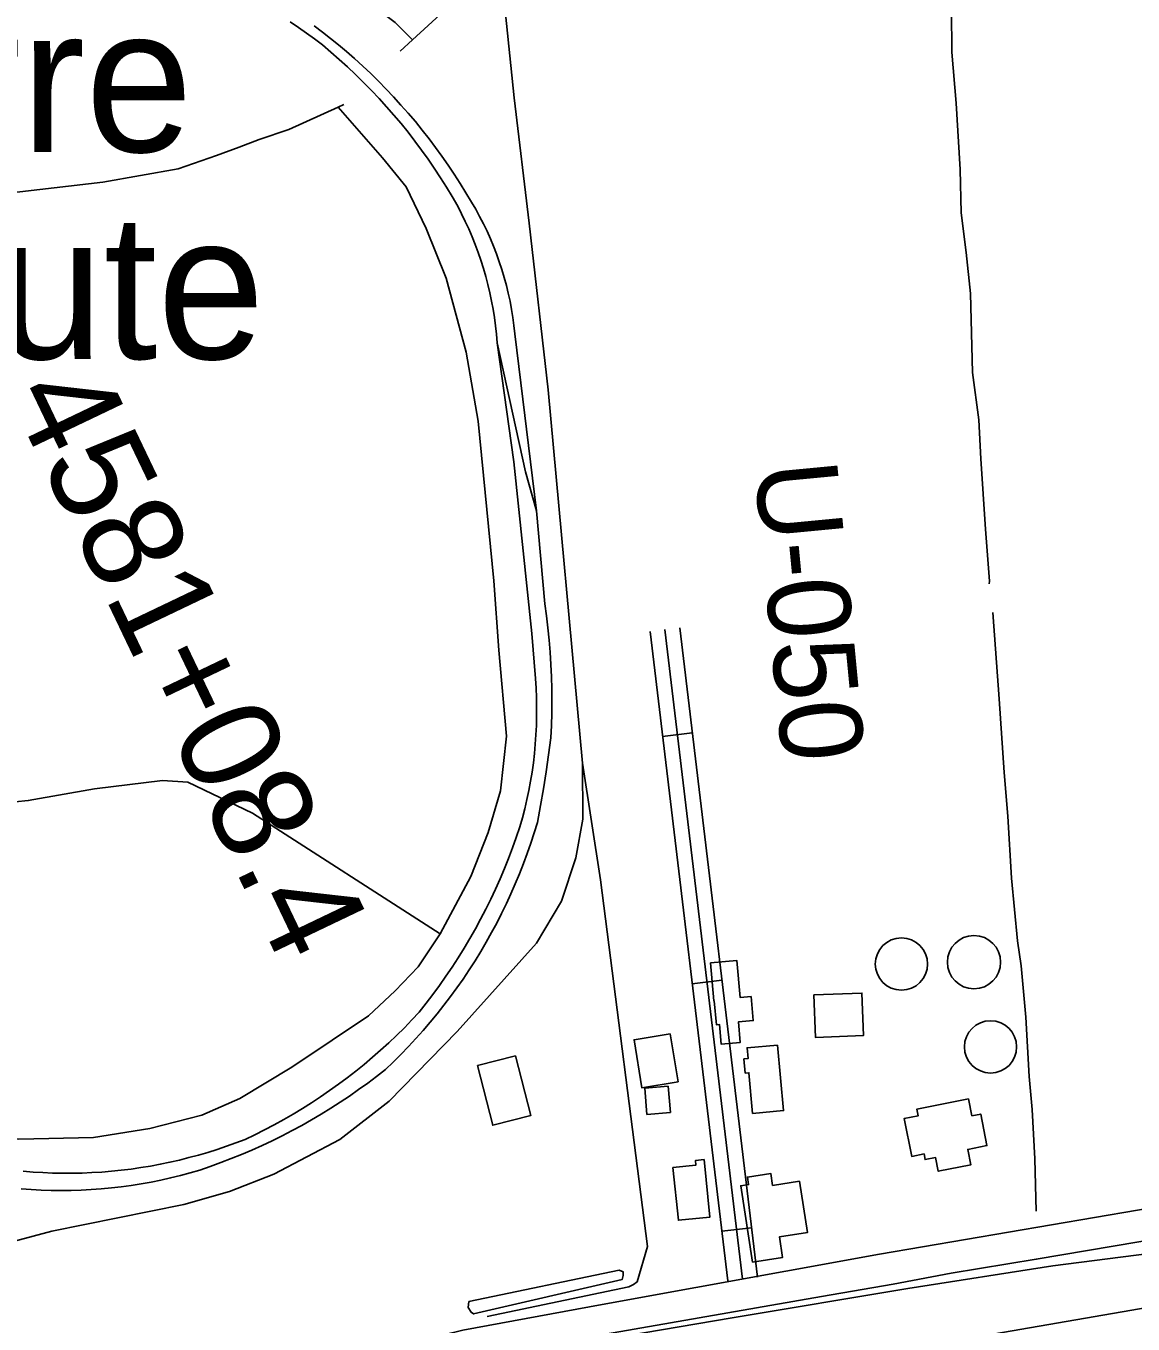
# Model space of a CAD drawing. Extents: x 3508733 to 3546731, y 546897 to 572481.
# Drawn here: x 3518107 to 3519217, y 566587 to 567889 of the extents above; entities that cross this region are included whole.
import ezdxf

# ---------------------------------------------------------------- set-up
doc = ezdxf.new("R2010")
doc.units = 0
for name, color, linetype in [('V-BLDG-OTLN', 7, 'Continuous'), ('V-DOMW-TANK', 7, 'Continuous'), ('V-GRID-MAJR', 7, 'Continuous'), ('V-LEVE-TOET', 7, 'Continuous'), ('V-RAIL-TRAK', 7, 'Continuous'), ('V-RIVR-RANG-IDEN', 7, 'Continuous'), ('V-ROAD-CNTR', 7, 'Continuous'), ('V-SITE-VEGE', 7, 'Continuous'), ('V-SURV-IDEN', 7, 'Continuous'), ('V-SURV-LINE', 7, 'Continuous'), ('V-TOPO-GNAM-IDEN', 7, 'Continuous'), ('V-TOPO-SHOR', 7, 'Continuous')]:
    doc.layers.add(name, color=color, linetype=linetype)

msp = doc.modelspace()

# ---------------------------------------------------------------- linework, layer by layer
at = {"layer": 'V-BLDG-OTLN'}
for points in [[(3518793.3, 566949.7), (3518819.7, 566952.2), (3518823.3, 566914.8), (3518834.1, 566915.8), (3518836.4, 566891.8), (3518821.4, 566890.4), (3518823.3, 566869.9), (3518804.2, 566868.1), (3518802.4, 566887.9), (3518799.3, 566887.7), (3518797, 566911.7), (3518796.9, 566911.7)], [(3518897.2, 566917.6), (3518945.3, 566919.4), (3518946.9, 566876.7), (3518898.8, 566874.8)], [(3518753.1, 566878.5), (3518760.9, 566830.4), (3518724.5, 566824.5), (3518716.8, 566872.6)], [(3518860.8, 566867.3), (3518866.7, 566801.5), (3518835.6, 566798.7), (3518831.9, 566839.5), (3518828.3, 566839.2), (3518827, 566853.3), (3518831.1, 566853.7), (3518830.1, 566864.5)], [(3518597.9, 566856.4), (3518613.2, 566796.6), (3518575, 566786.8), (3518559.7, 566846.7)], [(3518751, 566826), (3518753.2, 566799.6), (3518729.6, 566797.7), (3518727.5, 566824.1)], [(3519052.4, 566813.2), (3519055.7, 566796.3), (3519064.5, 566798), (3519070.7, 566766.4), (3519051.5, 566762.6), (3519054.6, 566747), (3519021.9, 566740.6), (3519019.2, 566754.3), (3519008.8, 566752.3), (3519007.7, 566758), (3518995.4, 566755.6), (3518987.9, 566793.7), (3519001.8, 566796.4), (3519000.5, 566803)], [(3518787, 566752.3), (3518792.8, 566694.7), (3518761.2, 566691.5), (3518755.8, 566744.3), (3518778.7, 566746.6), (3518778.3, 566751.4)], [(3518835.7, 566649.6), (3518823.8, 566726.1), (3518831.6, 566727.3), (3518830.4, 566734.8), (3518853.9, 566738.5), (3518855.8, 566726.4), (3518882.6, 566730.6), (3518890.6, 566679.2), (3518862.5, 566674.8), (3518865.7, 566654.3)]]:
    msp.add_lwpolyline(points, close=True, dxfattribs=at)
at = {"layer": 'V-DOMW-TANK'}
for centre, radius in [((3518985, 566948.5), 26.2), ((3519057.8, 566950.4), 26.7), ((3519074.4, 566865.4), 26.2)]:
    msp.add_circle(centre, radius, dxfattribs=at)
at = {"layer": 'V-GRID-MAJR'}
msp.add_spline([(3518190.9, 552332.1), (3518151.2, 558391.1), (3518111.6, 564452), (3518071.9, 570513), (3518071.9, 570514.9)], degree=3, dxfattribs=at)
at = {"layer": 'V-LEVE-TOET'}
for points in [[(3519137, 566645.7), (3519372.1, 566675.9)], [(3517635.1, 566318.5), (3517790.5, 566358.3), (3518043.7, 566418.8), (3518393.6, 566500.4), (3518604.4, 566557.7), (3518815.3, 566593.7), (3518991.4, 566623), (3519137, 566645.7)]]:
    msp.add_lwpolyline(points, dxfattribs=at)
at = {"layer": 'V-RAIL-TRAK'}
for points in [[(3518579.4, 567571.8), (3518578.7, 567580.2), (3518577.8, 567588.6), (3518576.6, 567596.9), (3518575.3, 567605.3), (3518573.8, 567613.6), (3518572.1, 567621.8), (3518570.1, 567630.1), (3518568, 567638.2), (3518565.6, 567646.3), (3518563.1, 567654.4), (3518560.3, 567662.4), (3518557.4, 567670.3), (3518554.2, 567678.1), (3518550.9, 567685.9), (3518547.4, 567693.5), (3518543.7, 567701.1), (3518539.8, 567708.6), (3518534.2, 567718.3), (3518528.4, 567727.9), (3518522.5, 567737.3), (3518516.3, 567746.7), (3518510, 567755.9), (3518503.5, 567765), (3518496.8, 567774), (3518490, 567782.8), (3518483, 567791.5), (3518475.8, 567800.1), (3518468.4, 567808.5), (3518460.9, 567816.8), (3518453.3, 567824.9), (3518445.4, 567832.9), (3518437.4, 567840.7), (3518429.3, 567848.4), (3518421, 567855.9), (3518412.6, 567863.3), (3518404, 567870.4), (3518396.1, 567876.5), (3518388.1, 567882.3), (3518380, 567888), (3518371.7, 567893.5)], [(3518597.1, 567580.7), (3518596.2, 567588.9), (3518595.1, 567597), (3518593.8, 567605.2), (3518592.3, 567613.3), (3518590.5, 567621.3), (3518588.6, 567629.3), (3518586.4, 567637.3), (3518584.1, 567645.2), (3518581.5, 567653), (3518578.7, 567660.8), (3518575.7, 567668.5), (3518572.6, 567676.1), (3518569.2, 567683.6), (3518565.6, 567691), (3518561.8, 567698.4), (3518557.9, 567705.6), (3518553.7, 567712.7), (3518548.1, 567722.1), (3518542.4, 567731.5), (3518536.4, 567740.7), (3518530.3, 567749.8), (3518524, 567758.8), (3518517.6, 567767.7), (3518511, 567776.4), (3518504.2, 567785.1), (3518497.3, 567793.6), (3518490.2, 567801.9), (3518482.9, 567810.2), (3518475.5, 567818.3), (3518468, 567826.2), (3518460.3, 567834.1), (3518452.5, 567841.7), (3518444.5, 567849.3), (3518436.4, 567856.7), (3518428.1, 567863.9), (3518420.3, 567870.5), (3518412.3, 567877), (3518404.2, 567883.3), (3518395.9, 567889.5)], [(3518579.4, 567571.8), (3518596, 567452.2), (3518614.1, 567280.1), (3518617.9, 567234.8), (3518618.5, 567225.4), (3518618.9, 567216), (3518619, 567206.6), (3518619, 567197.2), (3518618.7, 567187.8), (3518618.3, 567178.5), (3518617.6, 567169.1), (3518616.7, 567159.7), (3518615.7, 567150.4), (3518614.4, 567141.1), (3518612.9, 567131.8), (3518611.1, 567122.6), (3518609.2, 567113.4), (3518607.1, 567104.3), (3518604.8, 567095.2), (3518602.2, 567086.1), (3518598.6, 567075.5), (3518594.9, 567065), (3518590.9, 567054.5), (3518586.7, 567044.2), (3518582.3, 567033.9), (3518577.7, 567023.7), (3518572.9, 567013.6), (3518568, 567003.5), (3518562.8, 566993.6), (3518557.5, 566983.8), (3518552, 566974.1), (3518546.3, 566964.4), (3518540.4, 566954.9), (3518534.3, 566945.5), (3518528, 566936.3), (3518521.6, 566927.1), (3518515, 566918.1), (3518508.3, 566909.2), (3518501.3, 566900.4), (3518493.9, 566892.4), (3518486.3, 566884.6), (3518478.5, 566877), (3518470.6, 566869.5), (3518462.5, 566862.1), (3518454.3, 566855), (3518446, 566847.9), (3518437.5, 566841.1), (3518428.9, 566834.4), (3518420.2, 566827.9), (3518411.3, 566821.5), (3518402.3, 566815.4), (3518393.2, 566809.4), (3518384, 566803.6), (3518374.6, 566798), (3518365.2, 566792.5), (3518355.6, 566787.3), (3518346, 566782.2), (3518336.2, 566777.3), (3518326.4, 566772.6), (3518317.2, 566769.1), (3518307.9, 566765.7), (3518298.5, 566762.6), (3518289.1, 566759.6), (3518279.7, 566756.8), (3518270.1, 566754.3), (3518260.6, 566751.9), (3518251, 566749.7), (3518241.3, 566747.7), (3518231.6, 566745.9), (3518221.9, 566744.3), (3518212.1, 566742.9), (3518202.3, 566741.7), (3518192.5, 566740.7), (3518182.7, 566739.9), (3518172.8, 566739.3), (3518163, 566738.9), (3518153.1, 566738.7), (3518143.2, 566738.7), (3518133.4, 566738.9), (3518123.5, 566739.3), (3518113.7, 566739.9), (3518103.8, 566740.7)], [(3518579.4, 567571.8), (3518607.8, 567442.2), (3518619, 567403)], [(3518619.7, 567090.5), (3518622.8, 567107.5), (3518625.8, 567124.4), (3518628.5, 567141.4), (3518631, 567158.5), (3518633.3, 567175.5), (3518633.9, 567187.8), (3518634.2, 567200), (3518634.3, 567212.2), (3518634.2, 567224.5), (3518633.8, 567236.7), (3518633.3, 567249), (3518632.5, 567261.2), (3518631.5, 567273.4), (3518630.3, 567285.6), (3518628.9, 567297.8), (3518627.2, 567309.9), (3518619, 567403), (3518597.1, 567580.7)], [(3518101.8, 566723), (3518111.8, 566722.3), (3518121.9, 566721.7), (3518131.9, 566721.4), (3518142, 566721.3), (3518152.1, 566721.4), (3518162.1, 566721.7), (3518172.2, 566722.2), (3518182.2, 566723), (3518192.3, 566723.9), (3518202.3, 566725.1), (3518212.2, 566726.4), (3518222.2, 566728), (3518232.1, 566729.8), (3518242, 566731.8), (3518251.8, 566734), (3518261.6, 566736.5), (3518271.3, 566739.1), (3518281, 566741.9), (3518291.6, 566745.5), (3518302.1, 566749.3), (3518312.6, 566753.3), (3518322.9, 566757.5), (3518333.3, 566761.9), (3518343.5, 566766.5), (3518353.6, 566771.3), (3518363.7, 566776.3), (3518373.6, 566781.4), (3518383.5, 566786.7), (3518393.2, 566792.2), (3518402.9, 566797.9), (3518412.4, 566803.8), (3518421.9, 566809.8), (3518431.2, 566816.1), (3518440.4, 566822.5), (3518449.5, 566829), (3518458.4, 566835.7), (3518467.3, 566842.6), (3518475.1, 566850.2), (3518482.9, 566857.9), (3518490.4, 566865.7), (3518497.9, 566873.7), (3518505.1, 566881.8), (3518512.2, 566890.1), (3518519.2, 566898.5), (3518525.9, 566907.1), (3518532.5, 566915.8), (3518539, 566924.6), (3518545.2, 566933.5), (3518551.3, 566942.6), (3518557.2, 566951.8), (3518562.9, 566961), (3518568.4, 566970.5), (3518573.8, 566980), (3518578.9, 566989.6), (3518583.9, 566999.3), (3518588.6, 567009.1), (3518593.2, 567019), (3518597.6, 567029), (3518601.8, 567039.1), (3518605.8, 567049.2), (3518609.6, 567059.4), (3518613.1, 567069.7), (3518616.5, 567080.1), (3518619.7, 567090.5)]]:
    msp.add_lwpolyline(points, dxfattribs=at)
at = {"layer": 'V-ROAD-CNTR'}
for p, q in [((3518745.4, 567176.9), (3518775.2, 567180.4)), ((3518775.1, 566928.6), (3518804.9, 566932.2)), ((3518804.8, 566680.4), (3518834.6, 566684))]:
    msp.add_line(p, q, dxfattribs=at)
for points in [[(3518810.7, 566630.7), (3518732.8, 567282.2)], [(3518825.6, 566632.5), (3518747.7, 567284)], [(3518840.5, 566634.3), (3518762.6, 567285.7)], [(3519713, 566785.8), (3519437.4, 566738.4), (3518963, 566657.4), (3518684.9, 566607.1), (3518544.8, 566581.1), (3518316.2, 566525), (3517942.2, 566439.4), (3517865.8, 566419.7)]]:
    msp.add_lwpolyline(points, dxfattribs=at)
at = {"layer": 'V-SITE-VEGE'}
msp.add_lwpolyline([(3518550.9, 566609.9), (3518701.7, 566641.4), (3518705.9, 566639.7), (3518705.9, 566636.1), (3518704.7, 566632), (3518555.7, 566597.5), (3518553.3, 566599.3), (3518550.4, 566604)], close=True, dxfattribs=at)
at = {"layer": 'V-SURV-LINE'}
msp.add_lwpolyline([(3518617.9, 566498), (3519913.1, 566721.8)], dxfattribs=at)
at = {"layer": 'V-TOPO-SHOR'}
for points in [[(3518630.4, 567524.6), (3518611.4, 567691.6), (3518596.5, 567817.4), (3518584.3, 567934.4), (3518585, 567961.6), (3518585, 567962.7), (3518586, 567976.4), (3518587.5, 567989.5), (3518596.8, 568028.6), (3518594.7, 568040.5)], [(3517547.1, 567996.2), (3517598, 567993.6), (3517792.6, 567999.8), (3518103.4, 568020.9), (3518157.3, 568023.2), (3518174.8, 568024.9), (3518183.6, 568025.3), (3518195, 568025.1), (3518205.1, 568025), (3518233.6, 568024.7), (3518246, 568023), (3518259, 568019.7), (3518272.7, 568014.8), (3518286.4, 568008.8), (3518326.4, 567990), (3518345.8, 567979.8), (3518420.1, 567936.8), (3518458, 567907.3), (3518477, 567892.8), (3518494.5, 567875.5)], [(3518986.7, 567972.4), (3519008.5, 567963.1), (3519017.5, 567956.1), (3519028.3, 567937.7), (3519035.4, 567905.3), (3519035.5, 567863.1), (3519039.8, 567812), (3519044, 567745.6), (3519044.9, 567702.1), (3519050.1, 567662.4), (3519054.2, 567621.2), (3519056.2, 567541.8), (3519062.6, 567494.4), (3519064.7, 567455.2), (3519069.2, 567384.6), (3519073.3, 567332.7), (3519073.1, 567329.8)], [(3518482.2, 567864.1), (3518494.5, 567875.5), (3518553.3, 567929.7), (3518585, 567961.6)], [(3517939.3, 567704.5), (3518183.6, 567732.8), (3518259.2, 567746.3), (3518297.9, 567759.6), (3518320.5, 567768), (3518340.6, 567775.6), (3518370.5, 567785.6), (3518419.9, 567808.1), (3518425.7, 567810.7)], [(3518548.3, 567562.4), (3518528.1, 567636.5), (3518508.1, 567686.2), (3518488.1, 567728), (3518464.4, 567757.3), (3518419.9, 567808.1)], [(3518037.8, 566777.7), (3518056.7, 566773.1), (3518099.6, 566772.8), (3518174.4, 566774.4), (3518230.8, 566783.5), (3518283.1, 566796.8), (3518321.3, 566813.5), (3518373.5, 566845), (3518413.9, 566872.3), (3518450.3, 566896.7), (3518477.2, 566921.5), (3518500, 566945.8), (3518522.2, 566978.9), (3518553.1, 567036.2), (3518570.5, 567080.4), (3518582.6, 567122.3), (3518588.7, 567177), (3518581.2, 567263.5), (3518576.1, 567332.9), (3518560.4, 567492.9), (3518548.3, 567562.4)], [(3517859.9, 566607.8), (3518132.6, 566680.6), (3518264.9, 566707.3), (3518310.7, 566720.5), (3518355.3, 566737.9), (3518421.6, 566772.4), (3518470.9, 566810.9), (3518539.3, 566880.8), (3518618.8, 566969.5), (3518643.9, 567011.5), (3518658.4, 567055.1), (3518665.2, 567094), (3518664.9, 567149.9), (3518630.4, 567524.6)], [(3519076.7, 567301.2), (3519083, 567214.4), (3519088.1, 567140.5), (3519091.7, 567096.9), (3519095.5, 567034.8), (3519101.5, 566971.7), (3519105.1, 566946.6), (3519109.9, 566895.3), (3519113.1, 566835.6), (3519116.3, 566802.5), (3519118.7, 566753.2), (3519120.1, 566700.6)], [(3517997.5, 567141.9), (3518044, 567129.2), (3518072.3, 567121.1), (3518095.9, 567111.3), (3518108.9, 567112.5), (3518175.3, 567124.1), (3518243.6, 567132.7), (3518268.9, 567131.1), (3518333.8, 567099.7), (3518522.2, 566978.9)], [(3518569.2, 566594.9), (3518711.5, 566624.6), (3518716.2, 566627), (3518719.7, 566629.9), (3518730.1, 566665.3), (3518683.2, 567032.9), (3518664.9, 567149.9)], [(3518904.8, 566615), (3518976.6, 566627.3), (3519034.8, 566638.3), (3519120.2, 566652.4), (3519223.3, 566670), (3519302.6, 566683.6), (3519403.5, 566699.1), (3519516.2, 566719.4), (3519581.8, 566730.6)], [(3517658, 566336.4), (3517971.9, 566412), (3518288.2, 566488.1), (3518565.5, 566555.8), (3518904.8, 566615)]]:
    msp.add_lwpolyline(points, dxfattribs=at)

# ---------------------------------------------------------------- texts
at = {"layer": 'V-RIVR-RANG-IDEN'}
msp.add_text('U-050', height=83, rotation=275.4404, dxfattribs=at).set_placement((3518837.3, 567449.2))
at = {"layer": 'V-SURV-IDEN'}
msp.add_text('4581+08.4', height=100, rotation=295.5395, dxfattribs=at).set_placement((3518088.9, 567519.2))
at = {"layer": 'V-TOPO-GNAM-IDEN'}
for s, p in [('Terre', (3517810.8, 567763.2)), ('Haute', (3517828.8, 567555.5))]:
    msp.add_text(s, height=145, dxfattribs=at).set_placement(p)

doc.saveas('drawing.dxf')
